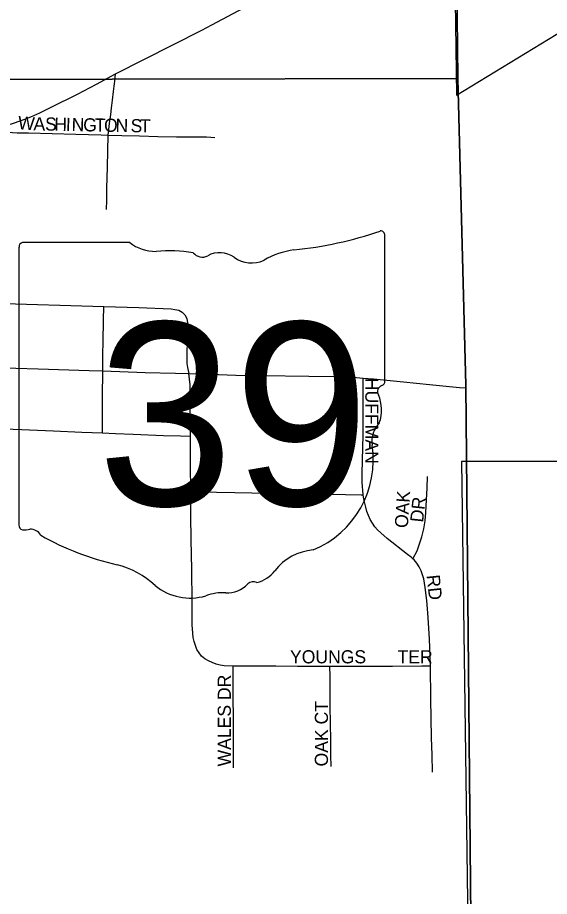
# Model space of a CAD drawing. Extents: x 1874609 to 2204689, y 815661 to 1281160.
# Drawn here: x 2044279 to 2046303, y 958061 to 961404 of the extents above; entities that cross this region are included whole.
import ezdxf

# ---------------------------------------------------------------- set-up
doc = ezdxf.new("R2010")
doc.units = 0
for name, color, linetype in [('GM_X_Adjacent_County', 7, 'Continuous'), ('GM_X_City_Street', 7, 'Continuous'), ('GM_X_City_Street_Text', 7, 'Continuous'), ('GM_X_Corporation', 7, 'Continuous'), ('GM_X_County', 7, 'Continuous'), ('GM_X_State_Location', 7, 'Continuous'), ('GM_X_State_Route', 7, 'Continuous'), ('GM_X_State_Shield', 7, 'Continuous'), ('GM_X_Township', 7, 'Continuous')]:
    doc.layers.add(name, color=color, linetype=linetype)

msp = doc.modelspace()

# ---------------------------------------------------------------- linework, layer by layer
at = {"layer": 'GM_X_Adjacent_County'}
msp.add_lwpolyline([(2048556.5, 935944.3), (2046246.2, 935556.5), (2046239.8, 936622.7), (2046229.9, 937601.3), (2046190, 941523.5), (2046172.3, 943252.1), (2046161.5, 944312), (2046150.4, 945285.9), (2046149.8, 945341.9), (2046126.3, 947408.3), (2046060.4, 953197.3), (2046048.5, 954242.2), (2046012.1, 957166.6), (2045985.6, 960006.2), (2045955.1, 961173.1), (2045947.3, 961878.5), (2045928.8, 963577.2), (2045931, 966481.1), (2045928.4, 967197.6), (2045851.7, 971712.9), (2048366.8, 971740.7)], dxfattribs=at)
at = {"layer": 'GM_X_City_Street'}
for points in [[(2044624.1, 960957.5), (2044629.4, 961001.5), (2044633.5, 961035.6), (2044636.4, 961059.9), (2044640, 961089.5), (2044644, 961122.7), (2044646.5, 961143.3), (2044647.6, 961152.2), (2044648.9, 961162.9), (2044652.1, 961189.8)], [(2044181.3, 960979), (2044198.9, 960974.4), (2044213.3, 960971.4), (2044225.7, 960969.6), (2044277.6, 960966.1), (2044320.7, 960965.6), (2044500.2, 960960.8), (2044597.2, 960958.2), (2044624.1, 960957.5)], [(2044617.5, 960673.6), (2044618.4, 960709.5), (2044619.4, 960755.7), (2044621.3, 960835.4), (2044622.7, 960897.8), (2044624.1, 960957.5)], [(2044624.1, 960957.5), (2044675.6, 960955.9), (2044743.2, 960954.1), (2044813.1, 960952.2), (2044883.8, 960950.3), (2044916.3, 960950.4), (2044997.8, 960950), (2045014.2, 960949.4), (2045030.4, 960948.3)], [(2044185.7, 960317.5), (2044606.9, 960304.9)], [(2044603.4, 960059.9), (2044603.7, 960122.3), (2044604.6, 960171.2), (2044606, 960253.3), (2044606.9, 960304.9)], [(2044606.9, 960304.9), (2044740.6, 960300.9), (2044863.4, 960295.8), (2044877.3, 960294), (2044892.9, 960290.6), (2044905, 960283.6), (2044916.1, 960273.3), (2044923.4, 960259.1), (2044925.3, 960242.9), (2044924, 960209.9), (2044923.7, 960088.1), (2044925.3, 960072.9), (2044930.4, 960050)], [(2044602.1, 959824.4), (2044602.3, 959864.3), (2044602.4, 959886.6), (2044602.6, 959924.9), (2044602.9, 959976.3), (2044603.3, 960043.2), (2044603.4, 960059.9)], [(2044937, 959811.4), (2044936.8, 959838.7), (2044936.4, 959903.2), (2044936, 959953.5), (2044935.5, 960006.8), (2044930.4, 960050)], [(2045593.9, 959588.1), (2045590.7, 959636.9), (2045590.6, 959669.7), (2045592.4, 959718.9), (2045594.1, 959816.9), (2045594.6, 959865.9), (2045594.9, 959915.1), (2045594, 959964.4), (2045594.3, 959997.3), (2045594.6, 960032.4)], [(2044182.3, 959841.6), (2044195.8, 959841.2), (2044294.3, 959836.9), (2044415.9, 959831.9), (2044524, 959827.5), (2044602.1, 959824.4)], [(2044602.1, 959824.4), (2044652.2, 959822.3), (2044719.2, 959819.6), (2044834.1, 959814.7), (2044899.8, 959812.6), (2044937, 959811.4)], [(2044938.5, 959600.6), (2044938.8, 959636.5), (2044937.7, 959669.4), (2044937.3, 959735.8), (2044937, 959811.4)], [(2045783.7, 959345.6), (2045799.4, 959375.1), (2045812.8, 959413.4), (2045818.1, 959428.4), (2045825.3, 959458.8), (2045829.9, 959489.6), (2045833.4, 959521.1), (2045835.8, 959569.1), (2045837.7, 959613.4), (2045839.7, 959658.7)], [(2045099.4, 958936.4), (2045098.2, 958936.4), (2045066, 958938), (2045050.2, 958940.5), (2045034.8, 958944.5), (2045019.7, 958950), (2045005.2, 958956.7), (2044991.7, 958964.9), (2044979.7, 958974.9), (2044970.1, 958986.9), (2044961.9, 959000.3), (2044955.9, 959014.8), (2044951.4, 959030.3), (2044947.8, 959045.7), (2044945.9, 959061.6), (2044944.1, 959094.2), (2044943.9, 959176.3), (2044942.1, 959307.7), (2044940.7, 959357.1), (2044939.8, 959422.7), (2044938, 959504.9), (2044938.5, 959600.6)], [(2044938.5, 959600.6), (2044968.7, 959600.1), (2045035.8, 959598.8), (2045106.4, 959597.5), (2045170.2, 959596.2), (2045249, 959594.7), (2045356.4, 959592.7), (2045470.5, 959590.5), (2045527.5, 959589.4), (2045586.3, 959588.3), (2045593.9, 959588.1)], [(2045783.7, 959345.6), (2045776.7, 959351.7), (2045763.7, 959361.6), (2045686.1, 959422.3), (2045661, 959443.6), (2045649.3, 959454.9), (2045638.6, 959467.3), (2045629.3, 959480.7), (2045621.2, 959495), (2045614.3, 959510), (2045608.7, 959525.4), (2045604.1, 959541.2), (2045600.2, 959556.7), (2045596.5, 959572.1), (2045593.9, 959588.1)], [(2045850.2, 958936.4), (2045850.1, 958942.1), (2045849.6, 958974.5), (2045846.8, 959039.7), (2045841.7, 959121.6), (2045836.5, 959187), (2045830.9, 959236), (2045825, 959268.4), (2045820.6, 959284.2), (2045814.9, 959299.6), (2045807.7, 959314.4), (2045799.2, 959328.4), (2045788.9, 959341), (2045783.7, 959345.6)], [(2045467.8, 958935.8), (2045443.3, 958935.8), (2045344.6, 958935.9), (2045262.4, 958936.9), (2045164, 958937), (2045099.4, 958936.4)], [(2045101.3, 958550), (2045100.4, 958582.7), (2045100.6, 958664.5), (2045100.5, 958729.1), (2045100.2, 958828.2), (2045099.6, 958918.7), (2045099.4, 958936.4)], [(2045850.2, 958936.4), (2045817.8, 958936.2), (2045706.2, 958935.6), (2045624, 958935.5), (2045467.8, 958935.8)], [(2045472.1, 958554.5), (2045471.3, 958598), (2045470.7, 958656.8), (2045470.1, 958717.3), (2045469.3, 958786), (2045468.2, 958898), (2045467.8, 958935.8)], [(2045858, 958532.7), (2045856.7, 958598.8), (2045855, 958664.4), (2045852.1, 958811.8), (2045850.2, 958936.4)]]:
    msp.add_lwpolyline(points, dxfattribs=at)
at = {"layer": 'GM_X_Corporation'}
for points in [[(2039202.1, 963784.3), (2041382.4, 963803.9), (2043185.2, 963783.3), (2043593, 965231.5), (2043842.6, 965154.5), (2043520.5, 963831.2), (2045912.1, 963793.6), (2045949, 961109.2), (2046941.3, 961713.4)], [(2046724.3, 959715.4), (2045968.2, 959715.5), (2046004, 957113.8)]]:
    msp.add_lwpolyline(points, dxfattribs=at)
at = {"layer": 'GM_X_County'}
msp.add_lwpolyline([(2048366.8, 971740.7), (2045851.7, 971712.9), (2045928.4, 967197.6), (2045931, 966481.1), (2045928.8, 963577.2), (2045947.3, 961878.5), (2045955.1, 961173.1), (2045985.6, 960006.2), (2046012.1, 957166.6), (2046048.5, 954242.2), (2046060.4, 953197.3), (2046126.3, 947408.3)], dxfattribs=at)
at = {"layer": 'GM_X_State_Route'}
for points in [[(2045018.5, 961376.8), (2045240.6, 961495.3), (2045386.7, 961575.2), (2045499.8, 961637), (2045600, 961693.1), (2045843, 961829.8), (2045901.1, 961861.9)], [(2043290.8, 961002.3), (2043374.8, 961000.1), (2043477.7, 960997.4), (2043593.2, 960994.3), (2043679.8, 960992.1), (2043738.4, 960990.6), (2043798.9, 960989), (2043977.5, 960984.3), (2044103.8, 960981), (2044181.3, 960979), (2044236, 960993.1), (2044267.2, 961003.4), (2044306.3, 961018), (2044329.5, 961026.7), (2044363.5, 961042), (2044407.4, 961063.6), (2044506.7, 961112.5), (2044579.4, 961151.2), (2044652.1, 961189.8), (2044979.9, 961356.2), (2045018.5, 961376.8)], [(2043310.1, 960103), (2043503.8, 960096.3), (2043526.6, 960095.5), (2043635.1, 960091.6), (2043745.9, 960088), (2043914.2, 960082.7), (2043968.2, 960080.4), (2043979.8, 960079.9), (2044127.6, 960074.7), (2044185.8, 960072.9), (2044357, 960067.9), (2044552.1, 960061.8), (2044603.4, 960059.9), (2044764.9, 960053.8), (2044880, 960051.4), (2044930.4, 960050), (2044962.2, 960049), (2044972.6, 960048.7)], [(2044972.6, 960048.7), (2045044.2, 960046.3), (2045109.9, 960044.3), (2045208.1, 960042.9), (2045388.2, 960040.4), (2045502.9, 960038.9), (2045569, 960034.5), (2045594.6, 960032.4), (2045633.6, 960029.2), (2045747.7, 960017.8), (2045846.4, 960008.1), (2045961, 959997.3), (2045985.7, 959995.3)]]:
    msp.add_lwpolyline(points, dxfattribs=at)
at = {"layer": 'GM_X_State_Shield'}
for p, q in [((2044705.9, 960548.5), (2044298.2, 960548.5)), ((2045676.7, 960021.9), (2045676.7, 960574.7)), ((2044284.5, 960530.3), (2044284.5, 959473.7)), ((2045676.5, 960022.1), (2045676.7, 960021.9))]:
    msp.add_line(p, q, dxfattribs=at)
for centre, radius, start, end in [((2045180.8, 961989), 1476.4, 275.8445, 288.9065), ((2045661.2, 960577), 15.5, 351.8621, 97.738), ((2044300.5, 960532.5), 16.1, 98.1301, 188.1301), ((2044803, 960671.1), 156.4, 231.6195, 271.1119), ((2044854.9, 959955.3), 561.6, 80.4867, 94.9883), ((2045369.1, 960225.7), 297, 97.3462, 120.7689), ((2044982.4, 960538), 45.1, 219.7921, 297.1024), ((2045048.6, 960415.9), 93.8, 54.4667, 119.1411), ((2045169.7, 960583.4), 112.9, 233.8562, 294.8282), ((2045660.1, 960019.8), 16.6, 289.6038, 7.7341), ((2045673.1, 959981.3), 24, 107.944, 210.337), ((2045520.5, 959911.5), 144, 340.033, 23.6496), ((2045732.2, 959790.6), 104.8, 136.8065, 186.9296), ((2045263.5, 959720.3), 369.3, 292.3089, 8.9858), ((2044300.6, 959471.3), 16.3, 171.9584, 258.3066), ((2044303.1, 959579.4), 124.2, 267.339, 280.6039), ((2044328.5, 959412.7), 44.8, 29.7484, 93.2717), ((2044893.8, 960362), 1066.1, 240.4129, 257.1985), ((2045419.2, 959177), 202.2, 94.4031, 142.5768), ((2044575.9, 958999), 333.6, 47.1842, 75.836), ((2045162.9, 959371.3), 119.3, 282.8732, 323.2771), ((2044936.7, 959407.5), 211.7, 230.7004, 286.2918), ((2045074.5, 959328.3), 112.8, 268.777, 315.5493), ((2045176.5, 959226), 31.8, 65.7517, 132.6484), ((2045059, 959042.1), 173.9, 85.6951, 111.2099)]:
    msp.add_arc(centre, radius, start, end, dxfattribs=at)
at = {"layer": 'GM_X_Township'}
for points in [[(2045777.1, 977423.2), (2045851.7, 971712.9), (2045928.4, 967197.6), (2045931, 966481.1), (2045928.8, 963577.2), (2045947.3, 961878.5), (2045955.1, 961173.1), (2044638.7, 961170), (2044146.8, 961168.9), (2043701.4, 961167.9), (2043274.6, 961166.9), (2042937.3, 961166.1), (2042707.4, 961165.6), (2042503.2, 961165.1), (2041592.1, 961163), (2041365.6, 961162.5), (2040342.3, 961160.1), (2033866.7, 961145.2), (2024636.5, 961124), (2018250.3, 961108.8), (2017186.2, 961106.8), (2013327.4, 961098)], [(2013327.4, 961098), (2017186.2, 961106.8), (2018250.3, 961108.8), (2024636.5, 961124), (2033866.7, 961145.2), (2040342.3, 961160.1), (2041365.6, 961162.5), (2041592.1, 961163), (2042503.2, 961165.1), (2042707.4, 961165.6), (2042937.3, 961166.1), (2043274.6, 961166.9), (2043701.4, 961167.9), (2044146.8, 961168.9), (2044638.7, 961170), (2045955.1, 961173.1), (2045985.6, 960006.2), (2046012.1, 957166.6), (2046048.5, 954242.2), (2046060.4, 953197.3), (2046126.3, 947408.3)]]:
    msp.add_lwpolyline(points, dxfattribs=at)

# ---------------------------------------------------------------- texts
at = {"layer": 'GM_X_City_Street_Text'}
for s, rotation, p in [('W', 355.758, (2044279.3, 960979.8)), ('A', 358.7542, (2044339.2, 960975.4)), ('S', 358.9146, (2044383.3, 960974.5)), ('H', 358.9071, (2044418.5, 960973.8)), ('I', 358.9204, (2044462.5, 960973)), ('N', 358.923, (2044484.5, 960972.6)), ('G', 358.9343, (2044528.5, 960971.7)), ('T', 358.9072, (2044572.5, 960970.9)), ('O', 358.9118, (2044607.7, 960970.2)), ('N', 358.9071, (2044651.7, 960969.4)), ('S', 358.9072, (2044708.9, 960968.3)), ('T', 358.9283, (2044744.1, 960967.6)), ('HUFFMAN', 270, (2045602.5, 960033.5)), ('OAK', 86.1787, (2045764.1, 959461.1)), ('DR', 83.9898, (2045822.5, 959482)), ('RD', 276.012, (2045835.7, 959282)), ('YOUNGS', 0, (2045315.9, 958947.3)), ('TER', 0, (2045725.1, 958947.3)), ('WALES DR', 90, (2045090.9, 958555.1)), ('OAK CT', 90, (2045460.5, 958555.1))]:
    msp.add_text(s, height=50, rotation=rotation, dxfattribs=at).set_placement(p)
at = {"layer": 'GM_X_State_Location'}
for s in ['s', 'r']:
    msp.add_text(s, height=1, dxfattribs=at).set_placement((2044964.9, 959931.7))
msp.add_text('39', height=1, rotation=0, dxfattribs=at).set_placement((2044713.1, 959859))
at = {"layer": 'GM_X_State_Shield'}
msp.add_text('39', height=696.1, dxfattribs=at).set_placement((2044582.7, 959548.2))

doc.saveas('drawing.dxf')
